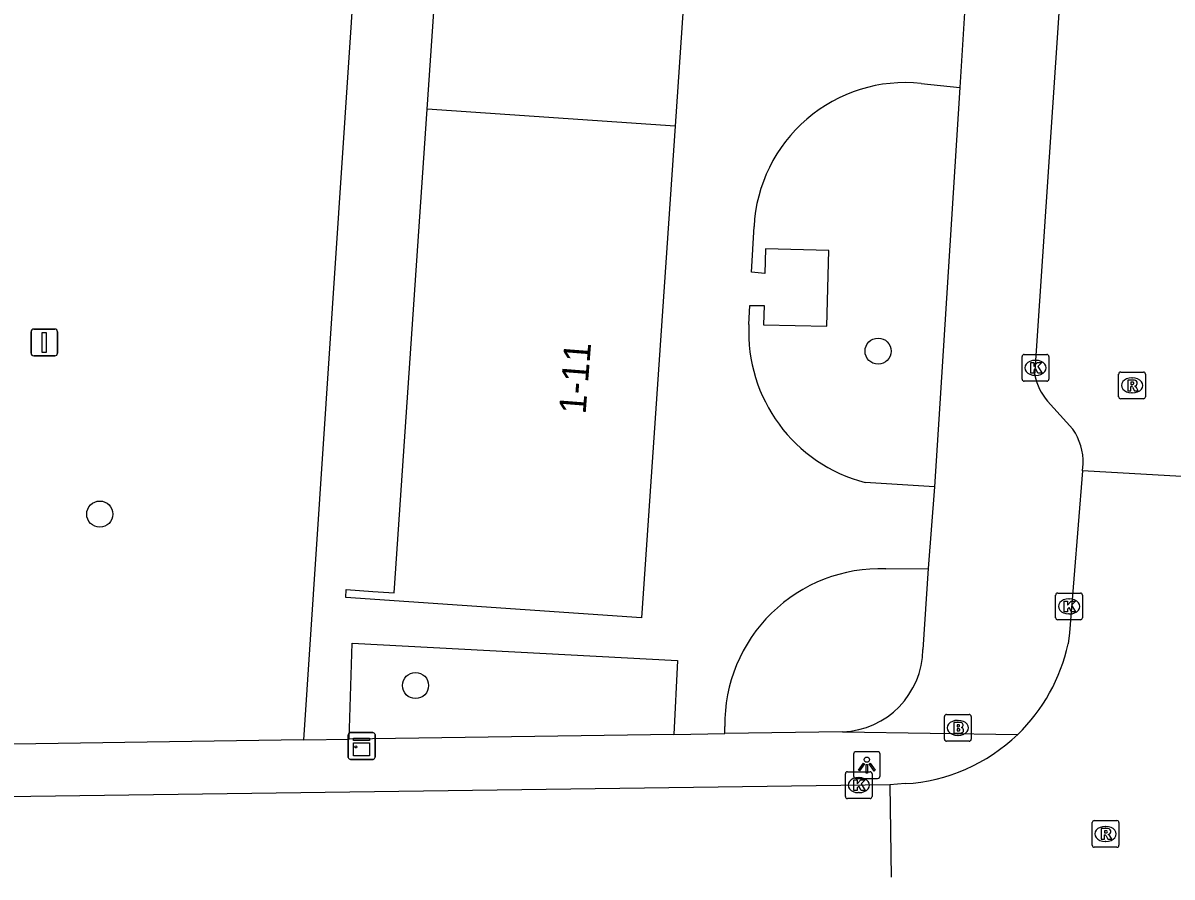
# Model space of a CAD drawing. Extents: x 161848 to 162726, y 385382 to 386521.
# Drawn here: x 162230.99 to 162273.99, y 385386.32 to 385418.27 of the extents above; entities that cross this region are included whole.
import ezdxf

# ---------------------------------------------------------------- set-up
doc = ezdxf.new("R2010")
doc.units = 0
for name, color, linetype in [('IMGEO_Boom', 7, 'Continuous'), ('IMGEO_Brandkraan', 7, 'Continuous'), ('IMGEO_Kast', 7, 'Continuous'), ('IMGEO_Kolk', 7, 'Continuous'), ('IMGEO_Lichtpunt', 7, 'Continuous'), ('IMGEO_Pand', 7, 'Continuous'), ('IMGEO_Pand_nummerreeks', 7, 'Continuous'), ('IMGEO_Rijbaan_lokaal_open', 7, 'Continuous'), ('IMGEO_Rioolput', 7, 'Continuous'), ('IMGEO_Verkeersbordpaal', 7, 'Continuous'), ('IMGEO_Voetpad_open', 7, 'Continuous')]:
    doc.layers.add(name, color=color, linetype=linetype)

msp = doc.modelspace()

# ---------------------------------------------------------------- linework, layer by layer
at = {"layer": 'IMGEO_Boom'}
for centre in [(162262.99, 385405.993), (162233.86, 385399.897), (162245.678, 385393.486)]:
    msp.add_circle(centre, 0.489, dxfattribs=at)
at = {"layer": 'IMGEO_Brandkraan'}
for p, q in [((162265.475, 385391.476), (162265.475, 385392.328)), ((162265.55, 385392.402), (162266.402, 385392.402)), ((162265.963, 385392.182), (162265.988, 385392.182)), ((162266.476, 385392.328), (162266.476, 385391.476)), ((162266.402, 385391.402), (162265.55, 385391.402)), ((162265.986, 385391.622), (162265.961, 385391.622))]:
    msp.add_line(p, q, dxfattribs=at)
for points in [[(162265.475, 385391.476), (162265.475, 385392.328)], [(162265.55, 385392.402), (162266.402, 385392.402)], [(162266.476, 385392.328), (162266.476, 385391.476)], [(162265.823, 385392.102), (162265.823, 385391.702), (162266.036, 385391.702)], [(162266.054, 385392.102), (162265.823, 385392.102)], [(162266.002, 385392.021), (162265.948, 385392.021), (162265.948, 385391.945)], [(162265.948, 385391.945), (162266.001, 385391.945)], [(162266.01, 385391.869), (162265.948, 385391.869), (162265.948, 385391.788)], [(162265.948, 385391.788), (162266.01, 385391.788)], [(162266.402, 385391.402), (162265.55, 385391.402)]]:
    msp.add_lwpolyline(points, dxfattribs=at)
for centre, radius, start, end in [((162265.552, 385392.326), 0.0765, 91.552, 178.448), ((162265.552, 385392.326), 0.0765, 91.552, 178.448), ((162266.4, 385392.326), 0.0765, 1.552, 88.448), ((162266.4, 385392.326), 0.0765, 1.552, 88.448), ((162266.003, 385391.983), 0.0379, 267.8285, 90.9355), ((162266.011, 385391.828), 0.0404, 269.8759, 90.5077), ((162266.042, 385391.953), 0.251, 268.6676, 293.5347), ((162266.058, 385391.957), 0.145, 59.4692, 91.5367), ((162266.083, 385392.004), 0.0922, 285.5137, 58.1501), ((162266.088, 385391.812), 0.105, 301.3115, 78.989), ((162265.552, 385391.478), 0.0765, 181.552, 268.448), ((162265.552, 385391.478), 0.0765, 181.552, 268.448), ((162266.4, 385391.478), 0.0765, 271.552, 358.448), ((162266.4, 385391.478), 0.0765, 271.552, 358.448)]:
    msp.add_arc(centre, radius, start, end, dxfattribs=at)
for centre, major_axis, ratio, start_param, end_param in [((162265.962, 385391.902), (-0.387, 0.002), 0.722429, 4.712389, 7.853982), ((162265.987, 385391.902), (-0.39, 0.002), 0.717154, 1.570796, 4.712389)]:
    msp.add_ellipse(centre, major_axis=major_axis, ratio=ratio, start_param=start_param, end_param=end_param, dxfattribs=at)
at = {"layer": 'IMGEO_Kast'}
for p, q in [((162243.237, 385391.724), (162244.078, 385391.724)), ((162244.078, 385391.724), (162243.237, 385391.724)), ((162243.162, 385390.799), (162243.162, 385391.64)), ((162243.162, 385391.64), (162243.162, 385390.799)), ((162244.162, 385391.649), (162244.162, 385390.808)), ((162244.162, 385390.808), (162244.162, 385391.649)), ((162244.087, 385390.724), (162243.246, 385390.724)), ((162243.246, 385390.724), (162244.087, 385390.724))]:
    msp.add_line(p, q, dxfattribs=at)
for points in [[(162243.357, 385391.514), (162243.957, 385391.514), (162243.957, 385391.429), (162243.357, 385391.429), (162243.357, 385391.514)], [(162243.357, 385391.339), (162243.957, 385391.339), (162243.957, 385390.85), (162243.357, 385390.85), (162243.357, 385391.339)]]:
    msp.add_lwpolyline(points, dxfattribs=at)
msp.add_circle((162243.441, 385391.188), 0.0377, dxfattribs=at)
for centre, start, end in [((162243.24, 385391.646), 92.4484, 184.2845), ((162243.24, 385391.646), 92.4484, 184.2845), ((162244.084, 385391.646), 2.4484, 94.2845), ((162244.084, 385391.646), 2.4484, 94.2845), ((162243.24, 385390.802), 182.4484, 274.2845), ((162243.24, 385390.802), 182.4484, 274.2845), ((162244.084, 385390.802), 272.4484, 4.2845), ((162244.084, 385390.802), 272.4484, 4.2845)]:
    msp.add_arc(centre, 0.0779, start, end, dxfattribs=at)
at = {"layer": 'IMGEO_Kolk'}
for p, q in [((162268.456, 385405.868), (162269.308, 385405.868)), ((162268.381, 385404.942), (162268.381, 385405.794)), ((162268.869, 385405.648), (162268.894, 385405.648)), ((162269.382, 385405.794), (162269.382, 385404.942)), ((162268.892, 385405.088), (162268.867, 385405.088)), ((162269.308, 385404.868), (162268.456, 385404.868)), ((162269.637, 385396.018), (162269.637, 385396.87)), ((162269.712, 385396.944), (162270.564, 385396.944)), ((162270.638, 385396.87), (162270.638, 385396.018)), ((162270.125, 385396.724), (162270.15, 385396.724)), ((162270.148, 385396.164), (162270.123, 385396.164)), ((162270.564, 385395.944), (162269.712, 385395.944)), ((162261.766, 385389.334), (162261.766, 385390.186)), ((162261.841, 385390.26), (162262.693, 385390.26)), ((162262.254, 385390.04), (162262.279, 385390.04)), ((162262.767, 385390.186), (162262.767, 385389.334)), ((162262.693, 385389.26), (162261.841, 385389.26)), ((162262.277, 385389.48), (162262.252, 385389.48))]:
    msp.add_line(p, q, dxfattribs=at)
for points in [[(162268.456, 385405.868), (162269.308, 385405.868)], [(162268.381, 385404.942), (162268.381, 385405.794)], [(162268.702, 385405.568), (162268.825, 385405.568), (162268.825, 385405.417), (162268.955, 385405.568), (162269.119, 385405.568), (162268.973, 385405.417), (162269.126, 385405.168), (162268.974, 385405.168), (162268.889, 385405.332), (162268.825, 385405.265), (162268.825, 385405.168), (162268.702, 385405.168), (162268.702, 385405.568)], [(162269.382, 385405.794), (162269.382, 385404.942)], [(162269.308, 385404.868), (162268.456, 385404.868)], [(162269.637, 385396.018), (162269.637, 385396.87)], [(162269.712, 385396.944), (162270.564, 385396.944)], [(162270.638, 385396.87), (162270.638, 385396.018)], [(162269.958, 385396.644), (162270.081, 385396.644), (162270.081, 385396.493), (162270.211, 385396.644), (162270.375, 385396.644), (162270.229, 385396.493), (162270.382, 385396.244), (162270.23, 385396.244), (162270.145, 385396.408), (162270.081, 385396.341), (162270.081, 385396.244), (162269.958, 385396.244), (162269.958, 385396.644)], [(162270.564, 385395.944), (162269.712, 385395.944)], [(162261.766, 385389.334), (162261.766, 385390.186)], [(162261.841, 385390.26), (162262.693, 385390.26)], [(162262.087, 385389.96), (162262.21, 385389.96), (162262.21, 385389.809), (162262.34, 385389.96), (162262.504, 385389.96), (162262.358, 385389.809), (162262.511, 385389.56), (162262.359, 385389.56), (162262.274, 385389.724), (162262.21, 385389.657), (162262.21, 385389.56), (162262.087, 385389.56), (162262.087, 385389.96)], [(162262.767, 385390.186), (162262.767, 385389.334)], [(162262.693, 385389.26), (162261.841, 385389.26)]]:
    msp.add_lwpolyline(points, dxfattribs=at)
for centre, start, end in [((162268.458, 385405.792), 91.552, 178.448), ((162268.458, 385405.792), 91.552, 178.448), ((162269.306, 385405.792), 1.552, 88.448), ((162269.306, 385405.792), 1.552, 88.448), ((162268.458, 385404.944), 181.552, 268.448), ((162268.458, 385404.944), 181.552, 268.448), ((162269.306, 385404.944), 271.552, 358.448), ((162269.306, 385404.944), 271.552, 358.448), ((162269.714, 385396.868), 91.552, 178.448), ((162269.714, 385396.868), 91.552, 178.448), ((162270.562, 385396.868), 1.552, 88.448), ((162270.562, 385396.868), 1.552, 88.448), ((162269.714, 385396.02), 181.552, 268.448), ((162269.714, 385396.02), 181.552, 268.448), ((162270.562, 385396.02), 271.552, 358.448), ((162270.562, 385396.02), 271.552, 358.448), ((162261.843, 385390.184), 91.552, 178.448), ((162261.843, 385390.184), 91.552, 178.448), ((162262.691, 385390.184), 1.552, 88.448), ((162262.691, 385390.184), 1.552, 88.448), ((162261.843, 385389.336), 181.552, 268.448), ((162261.843, 385389.336), 181.552, 268.448), ((162262.691, 385389.336), 271.552, 358.448), ((162262.691, 385389.336), 271.552, 358.448)]:
    msp.add_arc(centre, 0.0765, start, end, dxfattribs=at)
for centre, major_axis, ratio, start_param, end_param in [((162268.868, 385405.368), (-0.387, 0.002), 0.722429, 4.712389, 7.853982), ((162268.893, 385405.368), (-0.39, 0.002), 0.717154, 1.570796, 4.712389), ((162270.124, 385396.444), (-0.387, 0.002), 0.722429, 4.712389, 7.853982), ((162270.149, 385396.444), (-0.39, 0.002), 0.717154, 1.570796, 4.712389), ((162262.253, 385389.76), (-0.387, 0.002), 0.722429, 4.712389, 7.853982), ((162262.278, 385389.76), (-0.39, 0.002), 0.717154, 1.570796, 4.712389)]:
    msp.add_ellipse(centre, major_axis=major_axis, ratio=ratio, start_param=start_param, end_param=end_param, dxfattribs=at)
at = {"layer": 'IMGEO_Lichtpunt'}
for p, q in [((162262.07, 385390.915), (162262.07, 385390.108)), ((162262.07, 385390.915), (162262.07, 385390.108)), ((162262.972, 385391.01), (162262.164, 385391.01)), ((162262.972, 385391.01), (162262.164, 385391.01)), ((162263.066, 385390.108), (162263.066, 385390.915)), ((162263.066, 385390.108), (162263.066, 385390.915)), ((162262.164, 385390.014), (162262.972, 385390.014)), ((162262.164, 385390.014), (162262.972, 385390.014))]:
    msp.add_line(p, q, dxfattribs=at)
for points in [[(162262.444, 385390.579), (162262.483, 385390.551), (162262.295, 385390.289), (162262.257, 385390.316), (162262.444, 385390.579)], [(162262.546, 385390.531), (162262.593, 385390.531), (162262.593, 385390.209), (162262.546, 385390.209), (162262.546, 385390.531)], [(162262.656, 385390.551), (162262.694, 385390.578), (162262.881, 385390.316), (162262.842, 385390.288), (162262.656, 385390.551)]]:
    msp.add_lwpolyline(points, dxfattribs=at)
msp.add_circle((162262.569, 385390.713), 0.0994, dxfattribs=at)
for centre, start, end in [((162262.164, 385390.915), 90, 180), ((162262.164, 385390.915), 90, 180), ((162262.972, 385390.915), 0, 90), ((162262.972, 385390.915), 0, 90), ((162262.164, 385390.108), 180, 270), ((162262.164, 385390.108), 180, 270), ((162262.972, 385390.108), 270, 0), ((162262.972, 385390.108), 270, 360)]:
    msp.add_arc(centre, 0.0946, start, end, dxfattribs=at)
at = {"layer": 'IMGEO_Pand'}
for points in [[(162246.114, 385415.046), (162247.369, 385433.444)], [(162256.647, 385432.811), (162255.393, 385414.414)], [(162255.393, 385414.414), (162254.138, 385396.016), (162243.064, 385396.773), (162243.085, 385397.073), (162244.083, 385397.005), (162244.88, 385396.95), (162246.114, 385415.046)], [(162255.393, 385414.414), (162246.114, 385415.046)]]:
    msp.add_lwpolyline(points, dxfattribs=at)
at = {"layer": 'IMGEO_Rijbaan_lokaal_open'}
for points in [[(162268.862, 385405.077), (162272.75, 385463.047), (162272.835, 385464.128)], [(162270.282, 385403.069), (162269.326, 385404.127)], [(162270.647, 385401.514), (162270.668, 385401.772)], [(162270.647, 385401.514), (162270.15, 385395.461), (162270.102, 385395.042)], [(162275.656, 385401.229), (162270.647, 385401.514)], [(162263.43, 385389.776), (162228.516, 385389.301)], [(162264.005, 385389.816), (162263.43, 385389.776)], [(162263.43, 385389.776), (162263.481, 385386.324), (162263.481, 385386.324)]]:
    msp.add_lwpolyline(points, dxfattribs=at)
for centre, radius, start, end in [((162271.067, 385405.566), 2.258, 192.4941, 219.5696), ((162268.42, 385401.809), 2.249, 359.0629, 34.0842), ((162263.612, 385396.44), 6.639, 313.8958, 347.8428), ((162263.616, 385396.442), 6.638, 273.3594, 313.8565)]:
    msp.add_arc(centre, radius, start, end, dxfattribs=at)
at = {"layer": 'IMGEO_Rioolput'}
for p, q in [((162271.995, 385404.286), (162271.995, 385405.138)), ((162272.07, 385405.212), (162272.922, 385405.212)), ((162272.996, 385405.138), (162272.996, 385404.286)), ((162272.483, 385404.992), (162272.508, 385404.992)), ((162272.922, 385404.212), (162272.07, 385404.212)), ((162272.506, 385404.432), (162272.481, 385404.432)), ((162271.004, 385387.51), (162271.004, 385388.362)), ((162271.079, 385388.436), (162271.931, 385388.436)), ((162272.005, 385388.362), (162272.005, 385387.51)), ((162271.492, 385388.216), (162271.517, 385388.216)), ((162271.931, 385387.436), (162271.079, 385387.436)), ((162271.515, 385387.656), (162271.49, 385387.656))]:
    msp.add_line(p, q, dxfattribs=at)
for points in [[(162271.995, 385404.286), (162271.995, 385405.138)], [(162272.07, 385405.212), (162272.922, 385405.212)], [(162272.996, 385405.138), (162272.996, 385404.286)], [(162272.584, 385404.91), (162272.332, 385404.912), (162272.332, 385404.512)], [(162272.332, 385404.512), (162272.456, 385404.512), (162272.456, 385404.674), (162272.467, 385404.674)], [(162272.51, 385404.831), (162272.456, 385404.831), (162272.456, 385404.75)], [(162272.456, 385404.75), (162272.508, 385404.75)], [(162272.514, 385404.645), (162272.585, 385404.512), (162272.725, 385404.512), (162272.66, 385404.638)], [(162272.922, 385404.212), (162272.07, 385404.212)], [(162271.004, 385387.51), (162271.004, 385388.362)], [(162271.079, 385388.436), (162271.931, 385388.436)], [(162272.005, 385388.362), (162272.005, 385387.51)], [(162271.593, 385388.134), (162271.341, 385388.136), (162271.341, 385387.736)], [(162271.341, 385387.736), (162271.465, 385387.736), (162271.465, 385387.898), (162271.476, 385387.898)], [(162271.519, 385388.055), (162271.465, 385388.055), (162271.465, 385387.974)], [(162271.465, 385387.974), (162271.517, 385387.974)], [(162271.523, 385387.869), (162271.594, 385387.736), (162271.734, 385387.736), (162271.669, 385387.862)], [(162271.931, 385387.436), (162271.079, 385387.436)]]:
    msp.add_lwpolyline(points, dxfattribs=at)
for centre, radius, start, end in [((162272.072, 385405.136), 0.0765, 91.552, 178.448), ((162272.072, 385405.136), 0.0765, 91.552, 178.448), ((162272.92, 385405.136), 0.0765, 1.552, 88.448), ((162272.92, 385405.136), 0.0765, 1.552, 88.448), ((162272.466, 385404.621), 0.0533, 26.0293, 88.6989), ((162272.492, 385404.939), 0.19, 274.7715, 282.9687), ((162272.516, 385404.735), 0.0964, 77.0061, 93.1865), ((162272.53, 385404.792), 0.0378, 276.6634, 79.6772), ((162272.583, 385404.8), 0.109, 350.3612, 89.416), ((162272.581, 385404.8), 0.112, 277.5842, 350.9817), ((162272.565, 385404.585), 0.108, 29.5134, 73.7905), ((162272.072, 385404.288), 0.0765, 181.552, 268.448), ((162272.072, 385404.288), 0.0765, 181.552, 268.448), ((162272.92, 385404.288), 0.0765, 271.552, 358.448), ((162272.92, 385404.288), 0.0765, 271.552, 358.448), ((162271.081, 385388.36), 0.0765, 91.552, 178.448), ((162271.081, 385388.36), 0.0765, 91.552, 178.448), ((162271.929, 385388.36), 0.0765, 1.552, 88.448), ((162271.929, 385388.36), 0.0765, 1.552, 88.448), ((162271.475, 385387.845), 0.0533, 26.0293, 88.6989), ((162271.501, 385388.163), 0.19, 274.7715, 282.9687), ((162271.525, 385387.959), 0.0964, 77.0061, 93.1865), ((162271.539, 385388.016), 0.0378, 276.6634, 79.6772), ((162271.592, 385388.024), 0.109, 350.3612, 89.416), ((162271.59, 385388.024), 0.112, 277.5842, 350.9817), ((162271.574, 385387.809), 0.108, 29.5134, 73.7905), ((162271.081, 385387.512), 0.0765, 181.552, 268.448), ((162271.081, 385387.512), 0.0765, 181.552, 268.448), ((162271.929, 385387.512), 0.0765, 271.552, 358.448), ((162271.929, 385387.512), 0.0765, 271.552, 358.448)]:
    msp.add_arc(centre, radius, start, end, dxfattribs=at)
for centre, major_axis, ratio, start_param, end_param in [((162272.482, 385404.712), (-0.387, 0.002), 0.722429, 4.712389, 7.853982), ((162272.507, 385404.712), (-0.39, 0.002), 0.717154, 1.570796, 4.712389), ((162271.491, 385387.936), (-0.387, 0.002), 0.722429, 4.712389, 7.853982), ((162271.516, 385387.936), (-0.39, 0.002), 0.717154, 1.570796, 4.712389)]:
    msp.add_ellipse(centre, major_axis=major_axis, ratio=ratio, start_param=start_param, end_param=end_param, dxfattribs=at)
at = {"layer": 'IMGEO_Verkeersbordpaal'}
for p, q in [((162231.387, 385406.818), (162232.177, 385406.818)), ((162232.177, 385406.818), (162231.387, 385406.818)), ((162231.287, 385405.918), (162231.287, 385406.718)), ((162231.287, 385406.718), (162231.287, 385405.918)), ((162232.277, 385406.718), (162232.277, 385405.918)), ((162232.277, 385405.918), (162232.277, 385406.718)), ((162232.177, 385405.818), (162231.387, 385405.818)), ((162231.387, 385405.818), (162232.177, 385405.818))]:
    msp.add_line(p, q, dxfattribs=at)
msp.add_lwpolyline([(162231.707, 385406.693), (162231.857, 385406.693), (162231.857, 385405.943), (162231.707, 385405.943), (162231.707, 385406.693)], dxfattribs=at)
for centre, start, end in [((162231.387, 385406.718), 90, 180), ((162231.387, 385406.718), 90, 180), ((162232.177, 385406.718), 0, 90), ((162232.177, 385406.718), 360, 90), ((162231.387, 385405.918), 180, 270), ((162231.387, 385405.918), 180, 270), ((162232.177, 385405.918), 270, 0), ((162232.177, 385405.918), 270, 0)]:
    msp.add_arc(centre, 0.1, start, end, dxfattribs=at)
at = {"layer": 'IMGEO_Voetpad_open'}
for points in [[(162262.479, 385534.283), (162261.965, 385526.444), (162250.499, 385527.157), (162241.486, 385391.457)], [(162266.246, 385419.052), (162266.047, 385415.86)], [(162264.6, 385416.009), (162266.047, 385415.86)], [(162266.047, 385415.86), (162265.301, 385404.029), (162265.103, 385400.915)], [(162258.156, 385406.988), (162258.193, 385407.702), (162258.725, 385407.702), (162258.708, 385406.983), (162261.078, 385406.926), (162261.145, 385409.763), (162258.776, 385409.819), (162258.754, 385408.897), (162258.258, 385408.944), (162258.347, 385410.655)], [(162265.103, 385400.915), (162262.508, 385401.08)], [(162265.103, 385400.915), (162264.862, 385397.867)], [(162263.279, 385397.848), (162264.862, 385397.867)], [(162264.862, 385397.867), (162264.665, 385394.839)], [(162243.197, 385391.482), (162243.301, 385395.075), (162255.477, 385394.425), (162255.343, 385391.66)], [(162255.343, 385391.66), (162257.257, 385391.689)], [(162257.257, 385391.689), (162257.254, 385391.956)], [(162261.661, 385391.753), (162257.257, 385391.689)], [(162261.661, 385391.753), (162268.215, 385391.656)], [(162241.486, 385391.457), (162227.271, 385391.248)], [(162241.486, 385391.457), (162243.197, 385391.482)], [(162255.343, 385391.66), (162243.197, 385391.482)]]:
    msp.add_lwpolyline(points, dxfattribs=at)
for centre, radius, start, end in [((162264.018, 385410.36), 5.679, 84.1183, 177.0239), ((162263.966, 385406.711), 5.817, 177.2708, 255.4821), ((162263.066, 385392.039), 5.813, 87.9007, 180.8204), ((162261.547, 385394.87), 3.119, 272.1039, 359.4389)]:
    msp.add_arc(centre, radius, start, end, dxfattribs=at)

# ---------------------------------------------------------------- texts
at = {"layer": 'IMGEO_Pand_nummerreeks'}
msp.add_text('1-11', height=1, rotation=85.5311, dxfattribs=at).set_placement((162252.042, 385403.616))

doc.saveas('drawing.dxf')
